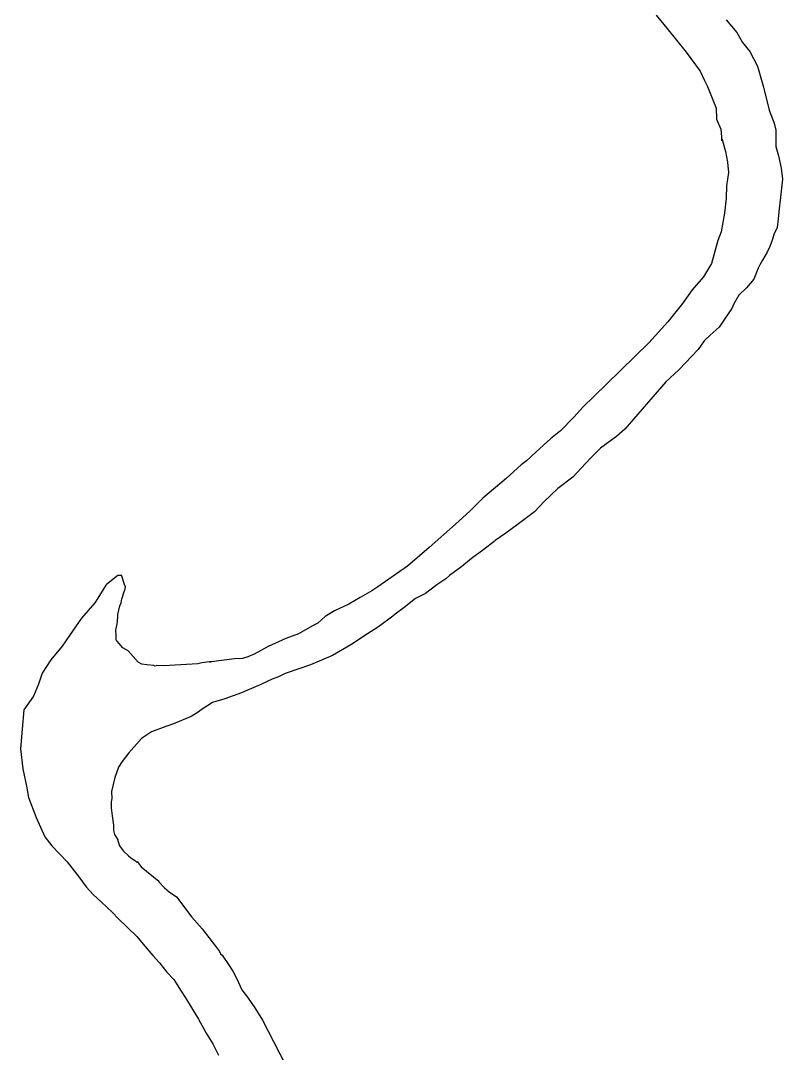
# Model space of a CAD drawing. Extents: x -939622 to -934222, y 1383701 to 1385301.
# Drawn here: x -936021.184 to -936018.248, y 1384173.339 to 1384177.318 of the extents above; entities that cross this region are included whole.
import ezdxf

# ---------------------------------------------------------------- set-up
doc = ezdxf.new("R2010")
doc.units = 0
doc.layers.add('Level 9', color=7, linetype='Continuous')

msp = doc.modelspace()

# ---------------------------------------------------------------- linework, layer by layer
at = {"layer": 'Level 9'}
for points in [[(-936018.7343, 1384177.3387), (-936018.6936, 1384177.2891), (-936018.6185, 1384177.1955), (-936018.5651, 1384177.1223), (-936018.5489, 1384177.0868), (-936018.5361, 1384177.0632), (-936018.5032, 1384176.9802), (-936018.5018, 1384176.9381), (-936018.4855, 1384176.8996), (-936018.4809, 1384176.8547), (-936018.4812, 1384176.8637), (-936018.4675, 1384176.8131), (-936018.46, 1384176.7713), (-936018.4557, 1384176.7324), (-936018.4629, 1384176.681), (-936018.4642, 1384176.6329)], [(-936018.4642, 1384177.3211), (-936018.4235, 1384177.2714), (-936018.4012, 1384177.2332), (-936018.3731, 1384177.1981), (-936018.3442, 1384177.142), (-936018.3204, 1384177.0617), (-936018.2994, 1384176.9722), (-936018.2796, 1384176.9218), (-936018.2727, 1384176.895), (-936018.2735, 1384176.8319), (-936018.2633, 1384176.7962), (-936018.2527, 1384176.7485), (-936018.2482, 1384176.7066), (-936018.2548, 1384176.6372), (-936018.2618, 1384176.5799), (-936018.2638, 1384176.5528), (-936018.2687, 1384176.5195), (-936018.2798, 1384176.4951), (-936018.2879, 1384176.4708), (-936018.2961, 1384176.4464), (-936018.3073, 1384176.425), (-936018.3242, 1384176.3944), (-936018.3355, 1384176.3759), (-936018.3411, 1384176.3637), (-936018.3576, 1384176.3211), (-936018.3863, 1384176.287), (-936018.4153, 1384176.259), (-936018.4351, 1384176.2252), (-936018.4434, 1384176.2069), (-936018.4691, 1384176.1699), (-936018.4919, 1384176.1361), (-936018.5267, 1384176.1048), (-936018.5499, 1384176.083), (-936018.5727, 1384176.0491), (-936018.6478, 1384175.9714), (-936018.6971, 1384175.9246)], [(-936018.4642, 1384176.6329), (-936018.4712, 1384176.5756), (-936018.4837, 1384176.503), (-936018.4975, 1384176.4695), (-936018.5214, 1384176.3815), (-936018.5525, 1384176.3293), (-936018.5957, 1384176.2797), (-936018.6328, 1384176.2273), (-936018.6902, 1384176.1562), (-936018.7622, 1384176.0756)], [(-936018.7622, 1384176.0756), (-936018.9244, 1384175.9166)], [(-936018.9244, 1384175.9166), (-936018.9766, 1384175.8667), (-936019.0142, 1384175.8293), (-936019.0517, 1384175.789), (-936019.1038, 1384175.7361), (-936019.1416, 1384175.7047), (-936019.1967, 1384175.6547), (-936019.2345, 1384175.6203), (-936019.2549, 1384175.6046), (-936019.3129, 1384175.5515), (-936019.4031, 1384175.4762), (-936019.4523, 1384175.4264), (-936019.5075, 1384175.3764), (-936019.6091, 1384175.2857), (-936019.6934, 1384175.2136), (-936019.8075, 1384175.1345), (-936019.8309, 1384175.1187), (-936019.8749, 1384175.0931), (-936019.9189, 1384175.0675), (-936019.9749, 1384175.0415), (-936020.01, 1384175.0192), (-936020.0391, 1384174.9942), (-936020.0568, 1384174.9846)], [(-936018.6971, 1384175.9246), (-936018.8554, 1384175.7417)], [(-936018.8554, 1384175.7417), (-936018.8874, 1384175.7136), (-936018.9049, 1384175.7009), (-936018.9487, 1384175.6693), (-936018.9864, 1384175.632), (-936019.0066, 1384175.6102), (-936019.0556, 1384175.5574), (-936019.114, 1384175.5133), (-936019.1661, 1384175.4634), (-936019.2037, 1384175.423), (-936019.2708, 1384175.3726), (-936019.3146, 1384175.341), (-936019.3555, 1384175.3126), (-936019.3584, 1384175.3094), (-936019.3992, 1384175.278), (-936019.4459, 1384175.2433), (-936019.4838, 1384175.2119), (-936019.5305, 1384175.1772), (-936019.545, 1384175.1647), (-936019.5802, 1384175.1424), (-936019.6239, 1384175.1078), (-936019.6621, 1384175.0885), (-936019.7058, 1384175.0539), (-936019.7409, 1384175.0286), (-936019.749, 1384175.0212)], [(-936020.4501, 1384174.8446), (-936020.4561, 1384174.8444), (-936020.4859, 1384174.8404), (-936020.5007, 1384174.8368), (-936020.6322, 1384174.8292), (-936020.6592, 1384174.8313), (-936020.6651, 1384174.8281), (-936020.6712, 1384174.8309), (-936020.6982, 1384174.8329), (-936020.7163, 1384174.8353), (-936020.7315, 1384174.8438), (-936020.769, 1384174.8876), (-936020.7903, 1384174.8989), (-936020.8122, 1384174.9251), (-936020.8153, 1384174.928), (-936020.816, 1384174.949), (-936020.8167, 1384174.9671), (-936020.8115, 1384174.9913), (-936020.8094, 1384175.0154), (-936020.8098, 1384175.0274), (-936020.802, 1384175.0607), (-936020.7964, 1384175.073), (-936020.7939, 1384175.0881), (-936020.7911, 1384175.0942), (-936020.7858, 1384175.1124), (-936020.7831, 1384175.1215), (-936020.7805, 1384175.1336), (-936020.7838, 1384175.1425), (-936020.794, 1384175.1752), (-936020.7941, 1384175.1782), (-936020.8, 1384175.178), (-936020.803, 1384175.1779), (-936020.809, 1384175.1777), (-936020.8527, 1384175.1431), (-936020.8556, 1384175.14), (-936020.8868, 1384175.0908), (-936020.8982, 1384175.0724), (-936020.95, 1384175.0135), (-936020.9814, 1384174.9673), (-936021.0241, 1384174.9057), (-936021.0672, 1384174.8531), (-936021.1013, 1384174.8009), (-936021.1148, 1384174.7583), (-936021.1342, 1384174.7126), (-936021.1713, 1384174.6602), (-936021.1777, 1384174.5848), (-936021.184, 1384174.5095), (-936021.1753, 1384174.4316), (-936021.1611, 1384174.366), (-936021.1535, 1384174.3212), (-936021.1239, 1384174.2441), (-936021.0914, 1384174.1701), (-936021.0632, 1384174.135), (-936021.0042, 1384174.074), (-936020.9603, 1384174.0154), (-936020.932, 1384173.9773), (-936020.904, 1384173.9482), (-936020.8731, 1384173.9193), (-936020.8298, 1384173.8787), (-936020.808, 1384173.8554)], [(-936019.749, 1384175.0212), (-936019.8048, 1384174.9794), (-936019.8476, 1384174.9533), (-936019.9117, 1384174.9105), (-936019.9818, 1384174.8689), (-936020.0674, 1384174.8333), (-936020.1612, 1384174.8008)], [(-936020.0568, 1384174.9846), (-936020.1125, 1384174.9533), (-936020.1624, 1384174.9355), (-936020.2301, 1384174.9046), (-936020.2836, 1384174.8749), (-936020.3085, 1384174.8642), (-936020.3287, 1384174.8583), (-936020.3596, 1384174.8559), (-936020.4501, 1384174.8446)], [(-936020.4561, 1384174.8444), (-936020.4501, 1384174.8446)], [(-936020.1612, 1384174.8008), (-936020.1641, 1384174.8005), (-936020.1906, 1384174.7875), (-936020.2142, 1384174.7777), (-936020.2555, 1384174.7582), (-936020.2585, 1384174.7581), (-936020.2938, 1384174.7419), (-936020.3322, 1384174.7255), (-936020.3973, 1384174.7022), (-936020.4447, 1384174.6885), (-936020.4886, 1384174.6599), (-936020.5003, 1384174.6505), (-936020.5267, 1384174.6346), (-936020.5945, 1384174.6052), (-936020.6241, 1384174.5951), (-936020.6803, 1384174.5751), (-936020.7183, 1384174.5498), (-936020.7673, 1384174.4939), (-936020.7931, 1384174.46), (-936020.8073, 1384174.4385), (-936020.8209, 1384174.3989), (-936020.834, 1384174.3444), (-936020.833, 1384174.3173), (-936020.8356, 1384174.3052), (-936020.8348, 1384174.2812), (-936020.8307, 1384174.2513), (-936020.8265, 1384174.2154), (-936020.8258, 1384174.1944), (-936020.8222, 1384174.1795), (-936020.8095, 1384174.1589), (-936020.8094, 1384174.1559), (-936020.8027, 1384174.1351), (-936020.787, 1384174.1146), (-936020.7685, 1384174.0972), (-936020.7592, 1384174.0885), (-936020.7408, 1384174.0771), (-936020.7346, 1384174.0713), (-936020.7347, 1384174.0743), (-936020.7191, 1384174.0539), (-936020.6513, 1384173.9991), (-936020.6512, 1384173.9961), (-936020.6294, 1384173.9728), (-936020.611, 1384173.9585), (-936020.5833, 1384173.9384)], [(-936020.5833, 1384173.9384), (-936020.5242, 1384173.8597), (-936020.485, 1384173.8146), (-936020.433, 1384173.7483)], [(-936020.808, 1384173.8554), (-936020.7367, 1384173.7858)], [(-936020.7367, 1384173.7858), (-936020.7117, 1384173.7566), (-936020.6743, 1384173.7128), (-936020.6493, 1384173.6836), (-936020.6211, 1384173.6486), (-936020.5932, 1384173.6195), (-936020.5647, 1384173.5754), (-936020.5488, 1384173.5489), (-936020.498, 1384173.4665), (-936020.4693, 1384173.4134), (-936020.4439, 1384173.3722), (-936020.4214, 1384173.3279)], [(-936020.433, 1384173.7483), (-936020.4173, 1384173.7278), (-936020.414, 1384173.7189), (-936020.4078, 1384173.7131), (-936020.3826, 1384173.6779), (-936020.3667, 1384173.6514), (-936020.3507, 1384173.6219), (-936020.3313, 1384173.5805), (-936020.3094, 1384173.5512), (-936020.2936, 1384173.5278), (-936020.281, 1384173.5102), (-936020.2524, 1384173.4631)], [(-936020.2524, 1384173.4631), (-936020.0533, 1384173.0763)]]:
    msp.add_lwpolyline(points, dxfattribs=at)

doc.saveas('drawing.dxf')
